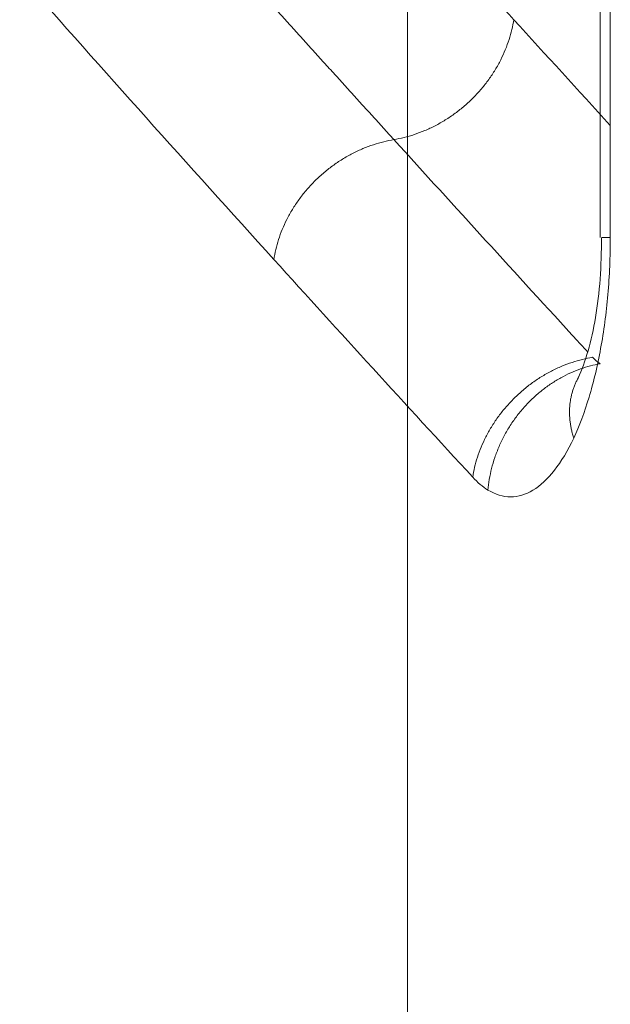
# Model space of a CAD drawing. Header units: millimetres. Extents: x -620 to 6530, y -1325 to 1325.
# Tile 509 of 656: x -9 to 5, y -105 to -83. Entities that reach past the tile are written whole.
import ezdxf

# ---------------------------------------------------------------- set-up
doc = ezdxf.new("R2010")
doc.units = ezdxf.units.MM
doc.layers.add('Left$10', color=7, linetype='Continuous', true_color=0xffffff)
doc.layers.add('Plan', color=7, linetype='Continuous', true_color=0xffffff)

msp = doc.modelspace()

# ---------------------------------------------------------------- linework, layer by layer
at = {"layer": 'Left$10', "color": 155, "linetype": 'Continuous', "lineweight": 13}
for p, q in [((0, -406.815, 1367.064), (0, 406.815, 1367.064)), ((0, -388.815, 1320.639), (0, 388.815, 1320.639)), ((0, 289.9, 265.227), (0, -289.9, 265.227)), ((0, -289.9, 248.691), (0, 289.9, 248.691)), ((0, 289.9, 155.331), (0, -289.9, 155.331)), ((0, -289.9, 208.244), (0, 289.9, 208.244)), ((0, 289.9, 243.446), (0, -289.9, 243.446)), ((0, -277.925, 111.051), (0, 277.925, 111.051)), ((0, 265.803, 105.492), (0, -265.803, 105.492)), ((0, -255.286, 101.707), (0, 255.286, 101.707)), ((0, 240.164, 1184.522), (0, -240.164, 1184.522)), ((0, -235.603, 1159.943), (0, 235.603, 1159.943)), ((0, 234.842, 1155.875), (0, -234.842, 1155.875)), ((0, -233.071, 1146.191), (0, 233.071, 1146.191)), ((0, 221.55, 1082.632), (0, -221.55, 1082.632)), ((0, 195.534, 647.808), (0, -195.534, 647.808)), ((0, -173.205, 636.265), (0, 173.205, 636.265)), ((0, 173.205, 638.228), (0, -173.205, 638.228)), ((0, 165.947, 687.368), (0, -165.947, 687.368)), ((0, -165.947, 684.502), (0, 165.947, 684.502)), ((0, 148.552, 690.501), (0, -148.552, 690.501)), ((0, -148.552, 687.556), (0, 148.552, 687.556)), ((0, -32.266, 94.175), (0, -185.462, 94.175)), ((0, -99.831, 629.923), (0, -99.831, 630.27)), ((0, -104.828, 635.096), (0, -104.828, 634.748))]:
    msp.add_line(p, q, dxfattribs=at)
at = {"layer": 'Left$10', "color": 155, "linetype": 'Continuous', "lineweight": 18}
for p, q in [((0, -406.782, 1368.426), (0, 406.782, 1368.426)), ((0, -388.258, 1347.175), (0, 388.258, 1347.175)), ((0, -265.519, 266.226), (0, 265.519, 266.226)), ((0, -219.773, 1072.709), (0, 219.773, 1072.709)), ((0, -188.548, 638.255), (0, 188.548, 638.255)), ((0, -35.755, 93.985), (0, -182.687, 93.985)), ((0, -64.571, 1463.351), (0, -98.927, 1497.706)), ((0, -102.197, 1489.601), (0, -67.885, 1455.29)), ((0, -105.057, 1482.562), (0, -75.178, 1452.683))]:
    msp.add_line(p, q, dxfattribs=at)
at = {"layer": 'Left$10', "color": 155, "linetype": 'Continuous', "lineweight": 18, "extrusion": (1, 0, 0)}
msp.add_ellipse((0, 0, 562.152), major_axis=(0, 19987.362), ratio=0.007694, start_param=1.572043, end_param=1.577661, dxfattribs=at)
at = {"layer": 'Left$10', "color": 155, "linetype": 'Continuous', "lineweight": 13, "extrusion": (-1, 0, 0)}
for centre, major_axis, ratio, start_param, end_param in [((0, -88.296, 602.962), (0, -4.997, -0.159), 0.995492, 3.260781, 4.742987), ((0, -88.38, 605.578), (0, -4.997, -0.161), 0.995492, 3.261193, 4.743394), ((0, -93.819, 591.201), (0, -0.003, -5), 0.018272, 1.960161, 3.046631), ((0, -94.026, 607.277), (0, 0.479, -4.977), 0.705562, 0.134183, 1.575855), ((0, -94.026, 607.277), (0, 4.997, 0.16), 0.995492, 1.601712, 3.138766), ((0, -94.026, 607.277), (0, 4.997, 0.174), 0.053598, 2.352578, 3.141324), ((0, -101.874, 630.15), (0, -0.038, 5), 0.704363, 0.010819, 1.513519), ((0, -103.839, 601.311), (0, -4.997, -0.174), 0.380028, 1.565586, 3.141303), ((0, -104.721, 626.647), (0, -4.997, -0.174), 0.380035, 1.565396, 3.141303), ((0, -104.828, 630.096), (0, -5), 0.999971, 1.570796, 3.106674), ((0, -104.828, 629.748), (0, -5), 0.999971, 1.570796, 3.106674)]:
    msp.add_ellipse(centre, major_axis=major_axis, ratio=ratio, start_param=start_param, end_param=end_param, dxfattribs=at)
at = {"layer": 'Left$10', "color": 155, "linetype": 'Continuous', "lineweight": 18}
for points, degree, knots in [([(0, -758.021, 564.891), (0, -695.301, 564.821), (0, -632.413, 564.759), (0, -506.385, 564.653), (0, -443.245, 564.609), (0, -316.796, 564.538), (0, -190.178, 564.485), (0, 0, 564.458), (0, 190.178, 564.485), (0, 316.796, 564.538), (0, 443.245, 564.609), (0, 506.385, 564.653), (0, 632.413, 564.759), (0, 695.301, 564.821), (0, 758.021, 564.891)], 3, [0, 0, 0, 0, 0.125, 0.125, 0.25, 0.25, 0.375, 0.5, 0.625, 0.75, 0.75, 0.875, 0.875, 1, 1, 1, 1]), ([(0, -384.313, 1771.101), (0, -376.829, 1771.332), (0, -369.283, 1771.555), (0, -354.077, 1771.99), (0, -346.417, 1772.2), (0, -330.993, 1772.607), (0, -323.23, 1772.804), (0, -307.61, 1773.183), (0, -299.755, 1773.365), (0, -276.066, 1773.891), (0, -260.111, 1774.213), (0, -227.968, 1774.797), (0, -211.78, 1775.06), (0, -179.265, 1775.526), (0, -162.938, 1775.729), (0, -130.238, 1776.076), (0, -113.866, 1776.22), (0, -89.34, 1776.391), (0, -81.171, 1776.441), (0, -64.854, 1776.526), (0, -56.707, 1776.561), (0, -40.446, 1776.617), (0, -32.332, 1776.638), (0, -20.194, 1776.659), (0, -14.133, 1776.667), (0, -7.078, 1776.671), (0, -3.554, 1776.673), (0, -1.794, 1776.673), (0, -1.039, 1776.673), (0, -0.536, 1776.673), (0, -0.285, 1776.673), (0, 8.011, 1776.673), (0, 16.083, 1776.666), (0, 32.27, 1776.638), (0, 40.385, 1776.617), (0, 56.649, 1776.561), (0, 64.798, 1776.526), (0, 81.117, 1776.441), (0, 89.288, 1776.391), (0, 113.818, 1776.22), (0, 130.193, 1776.076), (0, 162.899, 1775.73), (0, 179.229, 1775.526), (0, 211.749, 1775.061), (0, 227.94, 1774.798), (0, 260.089, 1774.213), (0, 276.047, 1773.891), (0, 299.74, 1773.365), (0, 307.597, 1773.183), (0, 323.219, 1772.804), (0, 330.984, 1772.607), (0, 346.41, 1772.2), (0, 354.072, 1771.99), (0, 369.281, 1771.555), (0, 376.828, 1771.332), (0, 384.313, 1771.101)], 3, [0, 0, 0, 0, 0.03125, 0.03125, 0.0625, 0.0625, 0.09375, 0.09375, 0.125, 0.125, 0.1875, 0.1875, 0.25, 0.25, 0.3125, 0.3125, 0.375, 0.375, 0.40625, 0.40625, 0.4375, 0.4375, 0.46875, 0.46875, 0.484375, 0.492187, 0.496094, 0.498047, 0.499023, 0.499023, 0.5, 0.5, 0.53125, 0.53125, 0.5625, 0.5625, 0.59375, 0.59375, 0.625, 0.625, 0.6875, 0.6875, 0.75, 0.75, 0.8125, 0.8125, 0.875, 0.875, 0.90625, 0.90625, 0.9375, 0.9375, 0.96875, 0.96875, 1, 1, 1, 1]), ([(0, 383.672, 1819.015), (0, 355.042, 1819.894), (0, 326.333, 1820.65), (0, 264.645, 1822.046), (0, 231.516, 1822.654), (0, 165.317, 1823.615), (0, 132.236, 1823.968), (0, 66.108, 1824.438), (0, 33.051, 1824.554), (0, -33.053, 1824.554), (0, -66.11, 1824.438), (0, -132.238, 1823.968), (0, -165.319, 1823.615), (0, -231.518, 1822.654), (0, -264.647, 1822.046), (0, -326.333, 1820.65), (0, -355.042, 1819.894), (0, -383.672, 1819.015)], 3, [0, 0, 0, 0, 0.111426, 0.111426, 0.24093, 0.24093, 0.37044, 0.37044, 0.499956, 0.499956, 0.629478, 0.629478, 0.759006, 0.759006, 0.888541, 0.888541, 1, 1, 1, 1]), ([(0, 189.304, 724.816), (0, 128.87, 724.815), (0, 68.437, 724.814), (0, -25.088, 724.813), (0, -58.18, 724.813), (0, -123.947, 724.812), (0, -156.623, 724.811), (0, -189.299, 724.811)], 3, [0, 0, 0, 0, 0.478869, 0.478869, 0.741079, 0.741079, 1, 1, 1, 1]), ([(0, 0, 2416.044), (0, -4.38, 2416.044), (0, -8.759, 2416.042), (0, -15.329, 2416.037), (0, -17.519, 2416.034), (0, -21.898, 2416.028), (0, -32.846, 2416.012), (0, -43.79, 2415.982), (0, -70.05, 2415.886), (0, -87.547, 2415.788), (0, -140.01, 2415.38), (0, -174.946, 2414.957), (0, -244.73, 2413.744), (0, -279.578, 2412.955), (0, -349.174, 2410.948), (0, -383.923, 2409.73), (0, -418.617, 2408.267)], 3, [0, 0, 0, 0, 0.03125, 0.03125, 0.046875, 0.046875, 0.0625, 0.125, 0.125, 0.25, 0.25, 0.5, 0.5, 0.75, 0.75, 1, 1, 1, 1]), ([(0, 0, 2511.852), (0, -66.781, 2511.853), (0, -133.629, 2510.892), (0, -273.984, 2506.862), (0, -347.553, 2503.581), (0, -420.977, 2499.14)], 3, [0, 0, 0, 0, 0.474999, 0.474999, 1, 1, 1, 1]), ([(0, -437.728, 2548.106), (0, -361.408, 2552.871), (0, -284.928, 2556.392), (0, -138.932, 2560.719), (0, -69.43, 2561.748), (0, 0, 2561.748)], 3, [0, 0, 0, 0, 0.525004, 0.525004, 1, 1, 1, 1]), ([(0, -437.875, 2536.749), (0, -428.791, 2537.316), (0, -419.703, 2537.865), (0, -401.521, 2538.93), (0, -392.427, 2539.444), (0, -374.232, 2540.438), (0, -365.131, 2540.917), (0, -351.476, 2541.61), (0, -346.923, 2541.836), (0, -337.817, 2542.28), (0, -333.263, 2542.498), (0, -319.599, 2543.138), (0, -310.487, 2543.546), (0, -292.259, 2544.328), (0, -283.142, 2544.702), (0, -264.904, 2545.413), (0, -255.782, 2545.751), (0, -237.536, 2546.391), (0, -228.41, 2546.694), (0, -214.719, 2547.121), (0, -210.155, 2547.259), (0, -201.026, 2547.526), (0, -196.461, 2547.655), (0, -182.766, 2548.029), (0, -164.502, 2548.492), (0, -146.233, 2548.883), (0, -127.961, 2549.239), (0, -118.824, 2549.4), (0, -105.116, 2549.613), (0, -100.547, 2549.68), (0, -91.408, 2549.805), (0, -86.839, 2549.863), (0, -73.129, 2550.023), (0, -63.989, 2550.112), (0, -50.278, 2550.219), (0, -45.707, 2550.251), (0, -36.566, 2550.304), (0, -22.854, 2550.371), (0, -9.142, 2550.398), (0, 0, 2550.398)], 3, [0, 0, 0, 0, 0.0625, 0.0625, 0.125, 0.125, 0.1875, 0.1875, 0.21875, 0.21875, 0.25, 0.25, 0.3125, 0.3125, 0.375, 0.375, 0.4375, 0.4375, 0.5, 0.5, 0.53125, 0.53125, 0.5625, 0.5625, 0.625, 0.6875, 0.6875, 0.75, 0.75, 0.78125, 0.78125, 0.8125, 0.8125, 0.875, 0.875, 0.90625, 0.90625, 0.9375, 1, 1, 1, 1]), ([(0, -422.108, 2505.656), (0, -348.488, 2510.11), (0, -274.721, 2513.401), (0, -133.989, 2517.443), (0, -66.961, 2518.406), (0, 0, 2518.406)], 3, [0, 0, 0, 0, 0.525001, 0.525001, 1, 1, 1, 1]), ([(0, -18.633, -1.482), (0, -59.662, 14.995), (0, -100.691, 31.472), (0, -182.749, 64.426), (0, -223.778, 80.903), (0, -264.807, 97.379)], 3, [0, 0, 0, 0, 0.5, 0.5, 1, 1, 1, 1]), ([(0, -166.862, 713.247), (0, -164.862, 713.247), (0, -162.862, 713.247), (0, -152.862, 713.248), (0, -144.862, 713.248), (0, -105.879, 713.248), (0, -74.895, 713.248), (0, -43.912, 713.249)], 3, [0, 0, 0, 0, 0.0488, 0.0488, 0.244001, 0.244001, 1, 1, 1, 1]), ([(0, -433.684, 2553.012), (0, -387.736, 2555.998), (0, -292.621, 2561.179), (0, -163.35, 2565.371), (0, -80.143, 2566.56), (0, -46.25, 2566.791)], 3, [0, 0, 0, 0, 0.356999, 0.738117, 1, 1, 1, 1]), ([(0, -98.927, 1498.462), (0, -93.218, 1492.771), (0, -87.501, 1487.071), (0, -78.91, 1478.506), (0, -76.045, 1475.65), (0, -70.311, 1469.932), (0, -67.442, 1467.072), (0, -64.571, 1464.21)], 3, [0, 0, 0, 0, 0.5, 0.5, 0.75, 0.75, 1, 1, 1, 1]), ([(0, -75.302, 551), (0, -78.214, 551), (0, -80.932, 551), (0, -83.644, 551), (0, -85.626, 551), (0, -87.587, 551), (0, -88.646, 551), (0, -89.687, 551), (0, -89.687, 551)], 2, [0, 0, 0, 0.250001, 0.250001, 0.500002, 0.500002, 0.750003, 0.750003, 1, 1, 1]), ([(0, -83.316, 602.528), (0, -83.316, 602.514), (0, -83.318, 602.486), (0, -83.319, 602.443), (0, -83.319, 602.401), (0, -83.319, 602.359), (0, -83.317, 602.317), (0, -83.314, 602.276), (0, -83.31, 602.234), (0, -83.305, 602.193), (0, -83.299, 602.151), (0, -83.292, 602.11), (0, -83.283, 602.069), (0, -83.274, 602.028), (0, -83.263, 601.988), (0, -83.252, 601.947), (0, -83.239, 601.906), (0, -83.225, 601.865), (0, -83.21, 601.825), (0, -83.193, 601.784), (0, -83.176, 601.744), (0, -83.157, 601.703), (0, -83.137, 601.663), (0, -83.101, 601.595), (0, -83.046, 601.5), (0, -82.965, 601.383), (0, -82.875, 601.273), (0, -82.779, 601.168), (0, -82.677, 601.069), (0, -82.57, 600.977), (0, -82.46, 600.89), (0, -82.284, 600.766), (0, -82.026, 600.613), (0, -81.661, 600.445), (0, -81.271, 600.306), (0, -80.984, 600.228), (0, -80.825, 600.193), (0, -80.798, 600.187), (0, -80.772, 600.181), (0, -80.746, 600.176), (0, -80.719, 600.17), (0, -80.693, 600.165), (0, -80.666, 600.16), (0, -80.639, 600.155), (0, -80.612, 600.15), (0, -80.585, 600.145), (0, -80.558, 600.14), (0, -80.531, 600.135), (0, -80.504, 600.131), (0, -80.476, 600.126), (0, -80.449, 600.122), (0, -80.421, 600.117), (0, -80.394, 600.113), (0, -80.366, 600.109), (0, -80.338, 600.105), (0, -80.31, 600.101), (0, -80.282, 600.098), (0, -80.254, 600.094), (0, -80.226, 600.09), (0, -80.198, 600.087), (0, -80.17, 600.084), (0, -80.142, 600.08), (0, -80.113, 600.077), (0, -80.085, 600.074), (0, -80.056, 600.071), (0, -80.028, 600.068), (0, -79.999, 600.066), (0, -79.97, 600.063), (0, -79.942, 600.061), (0, -79.913, 600.058), (0, -79.884, 600.056), (0, -79.855, 600.054), (0, -79.826, 600.052), (0, -79.797, 600.05), (0, -79.768, 600.048), (0, -79.739, 600.046), (0, -79.71, 600.044), (0, -79.681, 600.043), (0, -79.652, 600.041), (0, -79.623, 600.04), (0, -79.593, 600.039), (0, -79.564, 600.037), (0, -79.535, 600.036), (0, -79.505, 600.035), (0, -79.476, 600.034), (0, -79.446, 600.034), (0, -79.417, 600.033), (0, -79.387, 600.032), (0, -79.358, 600.032), (0, -79.328, 600.032), (0, -79.299, 600.031), (0, -79.269, 600.031), (0, -79.24, 600.031), (0, -79.21, 600.031), (0, -79.181, 600.032), (0, -79.151, 600.032), (0, -79.121, 600.032), (0, -79.092, 600.033), (0, -79.062, 600.033), (0, -79.032, 600.034), (0, -79.003, 600.035), (0, -78.973, 600.036), (0, -78.943, 600.037), (0, -78.914, 600.038), (0, -78.884, 600.039), (0, -78.855, 600.041), (0, -78.825, 600.042), (0, -78.795, 600.044), (0, -78.766, 600.045), (0, -78.736, 600.047), (0, -78.716, 600.048), (0, -78.707, 600.049)], 3, [0, 0, 0, 0, 0.011187, 0.022393, 0.033616, 0.044858, 0.056117, 0.067394, 0.078689, 0.09, 0.101329, 0.112675, 0.124037, 0.135415, 0.14681, 0.15822, 0.169645, 0.181086, 0.192541, 0.204011, 0.215494, 0.22699, 0.2385, 0.250022, 0.285442, 0.319643, 0.352601, 0.384293, 0.414699, 0.443803, 0.471591, 0.498054, 0.56685, 0.631499, 0.69206, 0.748676, 0.752156, 0.755632, 0.759103, 0.762569, 0.766031, 0.769488, 0.77294, 0.776388, 0.779832, 0.783271, 0.786706, 0.790136, 0.793562, 0.796984, 0.800402, 0.803816, 0.807225, 0.810631, 0.814033, 0.817431, 0.820825, 0.824215, 0.827602, 0.830985, 0.834364, 0.83774, 0.841112, 0.844481, 0.847846, 0.851208, 0.854567, 0.857922, 0.861275, 0.864624, 0.86797, 0.871313, 0.874653, 0.877991, 0.881325, 0.884657, 0.887986, 0.891312, 0.894636, 0.897957, 0.901276, 0.904592, 0.907906, 0.911218, 0.914527, 0.917834, 0.921139, 0.924443, 0.927744, 0.931043, 0.93434, 0.937636, 0.940929, 0.944222, 0.947512, 0.950801, 0.954089, 0.957375, 0.96066, 0.963943, 0.967226, 0.970507, 0.973787, 0.977066, 0.980345, 0.983622, 0.986899, 0.990175, 0.993451, 0.996725, 1, 1, 1, 1]), ([(0, -78.748, 596.97), (0, -81.448, 596.97), (0, -84.001, 597.092), (0, -87.432, 597.481), (0, -88.283, 597.73), (0, -88.292, 597.985)], 3, [0, 0, 0, 0, 0.5, 0.5, 1, 1, 1, 1]), ([(0, -84.763, 555.132), (0, -84.801, 554.915), (0, -85.874, 554.79), (0, -89.505, 554.79), (0, -92.036, 554.915), (0, -94.611, 555.132)], 3, [0, 0, 0, 0, 0.5, 0.5, 1, 1, 1, 1]), ([(0, -90.314, 971.375), (0, -90.192, 971.102), (0, -90.07, 970.83), (0, -89.181, 968.847), (0, -88.416, 967.136), (0, -86.885, 963.714), (0, -86.12, 962.002), (0, -85.355, 960.29)], 3, [0, 0, 0, 0, 0.073876, 0.073876, 0.537036, 0.537036, 1, 1, 1, 1]), ([(0, -87.583, 978.837), (0, -88.022, 978.837), (0, -88.458, 978.792), (0, -89.314, 978.614), (0, -89.723, 978.482), (0, -90.508, 978.139), (0, -90.885, 977.923), (0, -91.568, 977.429), (0, -91.878, 977.149), (0, -92.156, 976.835)], 3, [0, 0, 0, 0, 0.25, 0.25, 0.5, 0.5, 0.75, 0.75, 1, 1, 1, 1]), ([(0, -94.091, 1445.778), (0, -93.764, 1445.778), (0, -93.109, 1445.828), (0, -91.85, 1446.119), (0, -90.463, 1446.828), (0, -89.351, 1448.102), (0, -88.961, 1449.605), (0, -89.351, 1451.108), (0, -90.463, 1452.382), (0, -91.85, 1453.091), (0, -93.109, 1453.382), (0, -93.764, 1453.432), (0, -94.091, 1453.432)], 3, [0, 0, 0, 0, 0.0625, 0.125, 0.25, 0.375, 0.5, 0.625, 0.75, 0.875, 0.9375, 1, 1, 1, 1]), ([(0, -92.156, 976.835), (0, -92.444, 976.51), (0, -92.691, 976.156), (0, -93.09, 975.405), (0, -93.243, 975.007), (0, -93.445, 974.198), (0, -93.496, 973.786), (0, -93.495, 972.949), (0, -93.442, 972.532), (0, -93.339, 972.123)], 3, [0, 0, 0, 0, 0.25, 0.25, 0.5, 0.5, 0.75, 0.75, 1, 1, 1, 1]), ([(0, -94.091, 1453.432), (0, -94.418, 1453.432), (0, -95.073, 1453.382), (0, -96.332, 1453.091), (0, -97.719, 1452.382), (0, -98.831, 1451.108), (0, -99.222, 1449.605), (0, -98.831, 1448.102), (0, -97.719, 1446.828), (0, -96.332, 1446.119), (0, -95.073, 1445.828), (0, -94.418, 1445.778), (0, -94.091, 1445.778)], 3, [0, 0, 0, 0, 0.0625, 0.125, 0.25, 0.375, 0.5, 0.625, 0.75, 0.875, 0.9375, 1, 1, 1, 1]), ([(0, -370.435, 1490.016), (0, -359.139, 1490.571), (0, -347.84, 1491.101), (0, -325.236, 1492.11), (0, -313.932, 1492.589), (0, -291.318, 1493.497), (0, -280.009, 1493.925), (0, -263.041, 1494.529), (0, -257.385, 1494.724), (0, -246.07, 1495.102), (0, -240.413, 1495.284), (0, -223.438, 1495.812), (0, -212.12, 1496.139), (0, -189.485, 1496.741), (0, -178.166, 1497.016), (0, -155.529, 1497.517), (0, -144.209, 1497.741), (0, -121.569, 1498.14), (0, -110.249, 1498.314), (0, -98.927, 1498.462)], 3, [0, 0, 0, 0, 0.125, 0.125, 0.25, 0.25, 0.375, 0.375, 0.4375, 0.4375, 0.5, 0.5, 0.625, 0.625, 0.75, 0.75, 0.875, 0.875, 1, 1, 1, 1]), ([(0, -98.927, 1497.706), (0, -144.439, 1497.114), (0, -189.943, 1496.113), (0, -280.912, 1493.295), (0, -326.378, 1491.477), (0, -371.814, 1489.252)], 3, [0, 0, 0, 0, 0.5, 0.5, 1, 1, 1, 1])]:
    msp.add_open_spline(points, degree=degree, knots=knots, dxfattribs=at)
at = {"layer": 'Left$10', "color": 155, "linetype": 'Continuous', "lineweight": 13}
for points, knots in [([(0, 203.911, 1008.377), (0, 202.224, 1008.378), (0, 198.817, 1008.381), (0, 193.654, 1008.384), (0, 188.392, 1008.388), (0, 183.033, 1008.391), (0, 177.58, 1008.395), (0, 172.037, 1008.398), (0, 166.407, 1008.401), (0, 160.692, 1008.404), (0, 154.897, 1008.407), (0, 149.025, 1008.409), (0, 143.078, 1008.412), (0, 137.061, 1008.415), (0, 130.975, 1008.417), (0, 124.825, 1008.419), (0, 118.614, 1008.421), (0, 112.344, 1008.423), (0, 106.02, 1008.425), (0, 99.644, 1008.427), (0, 93.219, 1008.429), (0, 86.749, 1008.43), (0, 80.238, 1008.432), (0, 73.687, 1008.433), (0, 67.102, 1008.434), (0, 60.483, 1008.436), (0, 53.836, 1008.437), (0, 47.163, 1008.437), (0, 40.468, 1008.438), (0, 33.753, 1008.439), (0, 27.021, 1008.439), (0, 20.277, 1008.44), (0, 13.524, 1008.44), (0, 6.763, 1008.44), (0, 0, 1008.44), (0, -6.763, 1008.44), (0, -13.524, 1008.44), (0, -20.277, 1008.44), (0, -27.021, 1008.439), (0, -33.753, 1008.439), (0, -40.468, 1008.438), (0, -47.163, 1008.437), (0, -53.836, 1008.437), (0, -60.483, 1008.436), (0, -67.102, 1008.434), (0, -73.687, 1008.433), (0, -80.238, 1008.432), (0, -86.749, 1008.43), (0, -93.219, 1008.429), (0, -99.644, 1008.427), (0, -106.02, 1008.425), (0, -112.344, 1008.423), (0, -118.614, 1008.421), (0, -124.825, 1008.419), (0, -130.975, 1008.417), (0, -137.061, 1008.415), (0, -143.078, 1008.412), (0, -149.025, 1008.409), (0, -154.897, 1008.407), (0, -160.692, 1008.404), (0, -166.407, 1008.401), (0, -172.037, 1008.398), (0, -177.58, 1008.395), (0, -183.033, 1008.391), (0, -188.392, 1008.388), (0, -193.654, 1008.384), (0, -198.817, 1008.381), (0, -202.224, 1008.378), (0, -203.911, 1008.377)], [0, 0, 0, 0, 0.012407, 0.025068, 0.037974, 0.051118, 0.064491, 0.078086, 0.091894, 0.105908, 0.120121, 0.134523, 0.149107, 0.163865, 0.17879, 0.193873, 0.209106, 0.224482, 0.239992, 0.255629, 0.271385, 0.287252, 0.303221, 0.319286, 0.335437, 0.351668, 0.36797, 0.384335, 0.400756, 0.417224, 0.433732, 0.450271, 0.466834, 0.483413, 0.5, 0.516587, 0.533166, 0.549729, 0.566268, 0.582776, 0.599244, 0.615665, 0.63203, 0.648332, 0.664563, 0.680714, 0.696779, 0.712748, 0.728615, 0.744371, 0.760008, 0.775518, 0.790894, 0.806127, 0.82121, 0.836135, 0.850893, 0.865477, 0.879879, 0.894092, 0.908106, 0.921914, 0.935509, 0.948882, 0.962026, 0.974932, 0.987593, 1, 1, 1, 1]), ([(0, -203.866, 1006.581), (0, -169.889, 1006.607), (0, -135.911, 1006.621), (0, -67.955, 1006.64), (0, -33.978, 1006.645), (0, 33.978, 1006.645), (0, 67.955, 1006.64), (0, 135.911, 1006.621), (0, 169.889, 1006.607), (0, 203.866, 1006.581)], [0, 0, 0, 0, 0.25, 0.25, 0.5, 0.5, 0.75, 0.75, 1, 1, 1, 1]), ([(0, 198.539, 800.514), (0, 198.538, 800.514), (0, 198.537, 800.514), (0, 66.179, 800.514), (0, -66.179, 800.514), (0, -198.537, 800.514), (0, -198.538, 800.514), (0, -198.539, 800.514)], [0, 0, 0, 0, 0.000007, 0.000007, 0.999993, 0.999993, 1, 1, 1, 1]), ([(0, -198.506, 799.237), (0, -161.089, 799.237), (0, -123.672, 799.237), (0, -48.695, 799.237), (0, -11.136, 799.237), (0, 63.983, 799.237), (0, 101.542, 799.237), (0, 158.903, 799.237), (0, 178.705, 799.237), (0, 198.506, 799.237)], [0, 0, 0, 0, 0.28274, 0.28274, 0.566556, 0.566556, 0.850372, 0.850372, 1, 1, 1, 1]), ([(0, 147.968, 706.104), (0, 145.968, 706.104), (0, 143.968, 706.104), (0, 133.968, 706.104), (0, 125.968, 706.104), (0, 85.968, 706.103), (0, 53.968, 706.103), (0, -6.355, 706.102), (0, -34.677, 706.102), (0, -82.801, 706.101), (0, -102.602, 706.101), (0, -130.925, 706.1), (0, -139.447, 706.1), (0, -147.969, 706.1)], [0, 0, 0, 0, 0.020275, 0.020275, 0.101373, 0.101373, 0.425767, 0.425767, 0.712883, 0.712883, 0.913612, 0.913612, 1, 1, 1, 1]), ([(0, -147.968, 703.156), (0, -145.968, 703.156), (0, -143.968, 703.156), (0, -133.968, 703.156), (0, -125.968, 703.156), (0, -85.968, 703.157), (0, -53.968, 703.157), (0, 34.677, 703.158), (0, 91.323, 703.159), (0, 147.968, 703.159)], [0, 0, 0, 0, 0.020275, 0.020275, 0.101373, 0.101373, 0.425767, 0.425767, 1, 1, 1, 1]), ([(0, -13.273, 712.333), (0, -29.849, 712.333), (0, -46.424, 712.333), (0, -84.459, 712.333), (0, -105.918, 712.332), (0, -135.435, 712.332), (0, -143.492, 712.332), (0, -151.549, 712.332)], [0, 0, 0, 0, 0.359623, 0.359623, 0.825195, 0.825195, 1, 1, 1, 1]), ([(0, -151.549, 709.387), (0, -149.549, 709.387), (0, -147.549, 709.387), (0, -137.549, 709.387), (0, -129.549, 709.388), (0, -89.549, 709.388), (0, -57.549, 709.388), (0, -21.457, 709.389), (0, -17.365, 709.389), (0, -13.273, 709.389)], [0, 0, 0, 0, 0.043392, 0.043392, 0.216958, 0.216958, 0.911222, 0.911222, 1, 1, 1, 1]), ([(0, -64.163, 975.148), (0, -69.97, 975.148), (0, -75.776, 975.148), (0, -83.583, 975.148), (0, -85.583, 975.148), (0, -87.583, 975.148)], [0, 0, 0, 0, 0.743803, 0.743803, 1, 1, 1, 1]), ([(0, -64.163, 978.837), (0, -68.164, 978.837), (0, -72.164, 978.837), (0, -79.971, 978.837), (0, -83.777, 978.837), (0, -87.583, 978.837)], [0, 0, 0, 0, 0.512444, 0.512444, 1, 1, 1, 1]), ([(0, -98.36, 630.463), (0, -95.994, 630.481), (0, -93.628, 630.499), (0, -87.9, 630.543), (0, -84.538, 630.568), (0, -78.958, 630.611), (0, -76.74, 630.628), (0, -73.378, 630.653), (0, -72.235, 630.662), (0, -71.092, 630.671)], [0, 0, 0, 0, 0.260313, 0.260313, 0.630156, 0.630156, 0.874211, 0.874211, 1, 1, 1, 1]), ([(0, -74.606, 635.358), (0, -75.749, 635.349), (0, -76.892, 635.341), (0, -81.417, 635.306), (0, -84.797, 635.28), (0, -92.743, 635.22), (0, -97.309, 635.185), (0, -101.874, 635.15)], [0, 0, 0, 0, 0.125789, 0.125789, 0.497758, 0.497758, 1, 1, 1, 1]), ([(0, -75.302, 554.4), (0, -76.616, 554.3), (0, -77.911, 554.24), (0, -80.266, 554.208), (0, -81.334, 554.237), (0, -83.068, 554.377), (0, -83.732, 554.487), (0, -84.6, 554.771), (0, -84.796, 554.942), (0, -84.763, 555.132)], [0, 0, 0, 0, 0.25, 0.25, 0.5, 0.5, 0.75, 0.75, 1, 1, 1, 1]), ([(0, -82.623, 960.395), (0, -81.376, 957.604), (0, -80.13, 954.813), (0, -77.98, 949.991), (0, -77.075, 947.96), (0, -76.17, 945.928)], [0, 0, 0, 0, 0.578824, 0.578824, 1, 1, 1, 1]), ([(0, -110.735, 635.174), (0, -109.788, 635.181), (0, -108.842, 635.189), (0, -104.11, 635.225), (0, -100.324, 635.253), (0, -90.188, 635.331), (0, -83.837, 635.379), (0, -77.487, 635.427)], [0, 0, 0, 0, 0.085398, 0.085398, 0.426989, 0.426989, 1, 1, 1, 1]), ([(0, -82.103, 617.219), (0, -82.365, 614.053), (0, -82.626, 610.887), (0, -83.03, 605.99), (0, -83.173, 604.259), (0, -83.316, 602.528)], [0, 0, 0, 0, 0.646473, 0.646473, 1, 1, 1, 1]), ([(0, -83.399, 605.144), (0, -83.229, 607.069), (0, -83.058, 608.994), (0, -82.697, 613.07), (0, -82.507, 615.221), (0, -82.317, 617.372)], [0, 0, 0, 0, 0.472275, 0.472275, 1, 1, 1, 1]), ([(0, -87.583, 971.482), (0, -87.021, 970.227), (0, -86.459, 968.972), (0, -84.805, 965.277), (0, -83.714, 962.836), (0, -82.623, 960.395)], [0, 0, 0, 0, 0.339584, 0.339584, 1, 1, 1, 1]), ([(0, -83.116, 608.352), (0, -83.393, 608.326), (0, -83.671, 608.299), (0, -84.033, 608.264), (0, -84.117, 608.256), (0, -88.647, 607.82), (0, -93.093, 607.393), (0, -97.539, 606.964)], [0, 0, 0, 0, 0.05777, 0.05777, 0.075235, 0.075235, 1, 1, 1, 1]), ([(0, -83.316, 602.528), (0, -83.329, 602.964), (0, -83.343, 603.4), (0, -83.371, 604.272), (0, -83.385, 604.708), (0, -83.399, 605.144)], [0, 0, 0, 0, 0.5, 0.5, 1, 1, 1, 1]), ([(0, -87.583, 975.148), (0, -87.799, 975.148), (0, -88.017, 975.126), (0, -88.445, 975.038), (0, -88.651, 974.972), (0, -89.043, 974.801), (0, -89.232, 974.693), (0, -89.575, 974.446), (0, -89.73, 974.306), (0, -89.87, 974.149)], [0, 0, 0, 0, 0.25, 0.25, 0.5, 0.5, 0.75, 0.75, 1, 1, 1, 1]), ([(0, -88.375, 600.601), (0, -88.365, 600.285), (0, -88.355, 599.969), (0, -88.327, 599.097), (0, -88.309, 598.541), (0, -88.292, 597.985)], [0, 0, 0, 0, 0.362407, 0.362407, 1, 1, 1, 1]), ([(0, -93.824, 596.179), (0, -93.834, 596.495), (0, -93.844, 596.811), (0, -93.895, 598.391), (0, -93.935, 599.655), (0, -93.991, 601.379), (0, -94.006, 601.84), (0, -94.02, 602.3)], [0, 0, 0, 0, 0.154881, 0.154881, 0.774404, 0.774404, 1, 1, 1, 1]), ([(0, -98.842, 601.485), (0, -98.842, 601.474), (0, -98.841, 601.45), (0, -98.839, 601.413), (0, -98.837, 601.373), (0, -98.835, 601.329), (0, -98.832, 601.281), (0, -98.828, 601.231), (0, -98.823, 601.176), (0, -98.818, 601.118), (0, -98.812, 601.057), (0, -98.805, 600.992), (0, -98.796, 600.923), (0, -98.786, 600.851), (0, -98.775, 600.775), (0, -98.762, 600.696), (0, -98.748, 600.613), (0, -98.731, 600.526), (0, -98.713, 600.436), (0, -98.692, 600.342), (0, -98.668, 600.245), (0, -98.642, 600.144), (0, -98.613, 600.04), (0, -98.581, 599.933), (0, -98.546, 599.822), (0, -98.494, 599.67), (0, -98.423, 599.482), (0, -98.33, 599.264), (0, -98.233, 599.058), (0, -98.131, 598.864), (0, -98.027, 598.682), (0, -97.922, 598.512), (0, -97.816, 598.355), (0, -97.711, 598.209), (0, -97.53, 597.974), (0, -97.258, 597.665), (0, -96.871, 597.307), (0, -96.471, 597.005), (0, -96.181, 596.827), (0, -96.021, 596.741), (0, -95.992, 596.726), (0, -95.964, 596.711), (0, -95.936, 596.696), (0, -95.907, 596.682), (0, -95.878, 596.667), (0, -95.85, 596.653), (0, -95.821, 596.639), (0, -95.792, 596.626), (0, -95.763, 596.612), (0, -95.734, 596.599), (0, -95.705, 596.586), (0, -95.676, 596.573), (0, -95.647, 596.56), (0, -95.617, 596.548), (0, -95.588, 596.536), (0, -95.559, 596.523), (0, -95.529, 596.512), (0, -95.5, 596.5), (0, -95.47, 596.489), (0, -95.441, 596.477), (0, -95.411, 596.466), (0, -95.382, 596.455), (0, -95.352, 596.445), (0, -95.322, 596.434), (0, -95.292, 596.424), (0, -95.262, 596.414), (0, -95.233, 596.405), (0, -95.203, 596.395), (0, -95.173, 596.386), (0, -95.143, 596.377), (0, -95.113, 596.368), (0, -95.083, 596.359), (0, -95.053, 596.35), (0, -95.023, 596.342), (0, -94.993, 596.334), (0, -94.963, 596.326), (0, -94.933, 596.318), (0, -94.903, 596.311), (0, -94.872, 596.304), (0, -94.842, 596.297), (0, -94.812, 596.29), (0, -94.782, 596.283), (0, -94.752, 596.277), (0, -94.722, 596.271), (0, -94.692, 596.265), (0, -94.661, 596.259), (0, -94.631, 596.253), (0, -94.601, 596.248), (0, -94.571, 596.243), (0, -94.541, 596.238), (0, -94.511, 596.233), (0, -94.481, 596.228), (0, -94.45, 596.224), (0, -94.42, 596.22), (0, -94.39, 596.216), (0, -94.36, 596.212), (0, -94.33, 596.209), (0, -94.3, 596.205), (0, -94.27, 596.202), (0, -94.24, 596.199), (0, -94.21, 596.196), (0, -94.18, 596.194), (0, -94.15, 596.192), (0, -94.12, 596.189), (0, -94.091, 596.187), (0, -94.061, 596.186), (0, -94.031, 596.184), (0, -94.001, 596.183), (0, -93.972, 596.182), (0, -93.942, 596.181), (0, -93.912, 596.18), (0, -93.883, 596.179), (0, -93.853, 596.179), (0, -93.834, 596.179), (0, -93.824, 596.179)], [0, 0, 0, 0, 0.004673, 0.009828, 0.015469, 0.021596, 0.028212, 0.035319, 0.042919, 0.051014, 0.059608, 0.068702, 0.078299, 0.088402, 0.099014, 0.110138, 0.121776, 0.133932, 0.146609, 0.15981, 0.173536, 0.187793, 0.202581, 0.217905, 0.233766, 0.250166, 0.283521, 0.3155, 0.346076, 0.375223, 0.40292, 0.429147, 0.453891, 0.477137, 0.498877, 0.568269, 0.632927, 0.692816, 0.747972, 0.751653, 0.755324, 0.758986, 0.762638, 0.76628, 0.769914, 0.773537, 0.777152, 0.780757, 0.784353, 0.787939, 0.791516, 0.795084, 0.798642, 0.802192, 0.805732, 0.809263, 0.812786, 0.816299, 0.819803, 0.823298, 0.826784, 0.830261, 0.83373, 0.837189, 0.84064, 0.844082, 0.847515, 0.85094, 0.854356, 0.857764, 0.861163, 0.864553, 0.867935, 0.871309, 0.874674, 0.878031, 0.88138, 0.88472, 0.888053, 0.891377, 0.894693, 0.898001, 0.901302, 0.904594, 0.907878, 0.911155, 0.914424, 0.917685, 0.920939, 0.924185, 0.927424, 0.930655, 0.933879, 0.937095, 0.940305, 0.943507, 0.946702, 0.94989, 0.953071, 0.956245, 0.959412, 0.962573, 0.965727, 0.968874, 0.972014, 0.975149, 0.978277, 0.981398, 0.984514, 0.987623, 0.990726, 0.993823, 0.996914, 1, 1, 1, 1]), ([(0, -93.902, 593.1), (0, -93.931, 593.1), (0, -93.991, 593.1), (0, -94.079, 593.101), (0, -94.168, 593.103), (0, -94.256, 593.106), (0, -94.344, 593.11), (0, -94.433, 593.114), (0, -94.521, 593.12), (0, -94.609, 593.126), (0, -94.696, 593.133), (0, -94.784, 593.141), (0, -94.872, 593.149), (0, -94.959, 593.159), (0, -95.046, 593.169), (0, -95.133, 593.18), (0, -95.22, 593.192), (0, -95.307, 593.204), (0, -95.394, 593.218), (0, -95.481, 593.232), (0, -95.567, 593.247), (0, -95.654, 593.263), (0, -95.74, 593.28), (0, -95.826, 593.297), (0, -95.912, 593.316), (0, -95.998, 593.335), (0, -96.084, 593.355), (0, -96.17, 593.376), (0, -96.255, 593.397), (0, -96.341, 593.42), (0, -96.426, 593.443), (0, -96.511, 593.467), (0, -96.596, 593.492), (0, -96.681, 593.517), (0, -96.766, 593.544), (0, -96.851, 593.571), (0, -96.935, 593.599), (0, -97.02, 593.628), (0, -97.104, 593.658), (0, -97.188, 593.688), (0, -97.272, 593.72), (0, -97.356, 593.752), (0, -97.44, 593.785), (0, -97.524, 593.818), (0, -97.607, 593.853), (0, -97.691, 593.888), (0, -97.774, 593.925), (0, -97.917, 593.988), (0, -98.119, 594.083), (0, -98.376, 594.211), (0, -98.628, 594.346), (0, -98.875, 594.488), (0, -99.117, 594.636), (0, -99.355, 594.791), (0, -99.588, 594.952), (0, -99.815, 595.12), (0, -100.038, 595.294), (0, -100.256, 595.475), (0, -100.47, 595.662), (0, -100.678, 595.856), (0, -100.882, 596.056), (0, -101.142, 596.328), (0, -101.451, 596.675), (0, -101.795, 597.107), (0, -102.115, 597.554), (0, -102.411, 598.017), (0, -102.682, 598.495), (0, -102.928, 598.989), (0, -103.082, 599.343), (0, -103.164, 599.546), (0, -103.183, 599.594), (0, -103.202, 599.641), (0, -103.22, 599.688), (0, -103.238, 599.736), (0, -103.256, 599.783), (0, -103.274, 599.831), (0, -103.291, 599.879), (0, -103.308, 599.926), (0, -103.325, 599.974), (0, -103.342, 600.022), (0, -103.358, 600.07), (0, -103.375, 600.118), (0, -103.391, 600.166), (0, -103.407, 600.214), (0, -103.422, 600.262), (0, -103.438, 600.31), (0, -103.453, 600.359), (0, -103.467, 600.407), (0, -103.482, 600.455), (0, -103.497, 600.504), (0, -103.511, 600.552), (0, -103.525, 600.601), (0, -103.538, 600.65), (0, -103.552, 600.698), (0, -103.565, 600.747), (0, -103.578, 600.796), (0, -103.591, 600.845), (0, -103.604, 600.894), (0, -103.616, 600.943), (0, -103.628, 600.992), (0, -103.64, 601.041), (0, -103.651, 601.09), (0, -103.663, 601.139), (0, -103.674, 601.188), (0, -103.685, 601.238), (0, -103.696, 601.287), (0, -103.706, 601.337), (0, -103.716, 601.386), (0, -103.726, 601.436), (0, -103.736, 601.485), (0, -103.746, 601.535), (0, -103.755, 601.585), (0, -103.764, 601.635), (0, -103.773, 601.685), (0, -103.782, 601.734), (0, -103.79, 601.784), (0, -103.798, 601.835), (0, -103.806, 601.885), (0, -103.814, 601.935), (0, -103.821, 601.985), (0, -103.829, 602.035), (0, -103.836, 602.086), (0, -103.842, 602.136), (0, -103.849, 602.187), (0, -103.855, 602.237), (0, -103.861, 602.288), (0, -103.867, 602.338), (0, -103.873, 602.389), (0, -103.878, 602.44), (0, -103.883, 602.491), (0, -103.888, 602.542), (0, -103.893, 602.593), (0, -103.897, 602.644), (0, -103.902, 602.695), (0, -103.906, 602.746), (0, -103.909, 602.797), (0, -103.913, 602.848), (0, -103.916, 602.9), (0, -103.919, 602.951), (0, -103.922, 603.002), (0, -103.925, 603.054), (0, -103.927, 603.105), (0, -103.929, 603.157), (0, -103.931, 603.191), (0, -103.931, 603.209)], [0, 0, 0, 0, 0.005406, 0.010805, 0.016199, 0.021587, 0.026969, 0.032348, 0.037722, 0.043093, 0.048461, 0.053826, 0.05919, 0.064553, 0.069915, 0.075277, 0.080639, 0.086002, 0.091366, 0.096733, 0.102102, 0.107474, 0.11285, 0.11823, 0.123614, 0.129004, 0.1344, 0.139802, 0.14521, 0.150626, 0.15605, 0.161483, 0.166924, 0.172375, 0.177836, 0.183307, 0.188789, 0.194283, 0.199788, 0.205307, 0.210838, 0.216382, 0.221941, 0.227514, 0.233102, 0.238706, 0.244325, 0.249961, 0.267853, 0.285685, 0.30347, 0.321225, 0.338964, 0.356702, 0.374455, 0.392237, 0.410064, 0.427951, 0.445911, 0.46396, 0.482113, 0.500382, 0.535852, 0.571221, 0.606582, 0.642026, 0.677646, 0.71353, 0.749767, 0.753094, 0.75642, 0.759744, 0.763068, 0.76639, 0.769711, 0.773032, 0.776351, 0.77967, 0.782987, 0.786304, 0.789621, 0.792937, 0.796252, 0.799566, 0.802881, 0.806195, 0.809508, 0.812822, 0.816135, 0.819448, 0.822762, 0.826075, 0.829388, 0.832702, 0.836016, 0.83933, 0.842644, 0.845959, 0.849274, 0.85259, 0.855907, 0.859224, 0.862542, 0.86586, 0.86918, 0.872501, 0.875822, 0.879145, 0.882468, 0.885793, 0.88912, 0.892447, 0.895776, 0.899106, 0.902438, 0.905772, 0.909107, 0.912443, 0.915782, 0.919122, 0.922465, 0.925809, 0.929155, 0.932503, 0.935854, 0.939206, 0.942561, 0.945918, 0.949278, 0.95264, 0.956005, 0.959372, 0.962742, 0.966114, 0.969489, 0.972867, 0.976248, 0.979632, 0.983019, 0.986409, 0.989802, 0.993198, 0.996597, 1, 1, 1, 1]), ([(0, -97.539, 606.964), (0, -97.656, 610.291), (0, -97.772, 613.617), (0, -98.045, 621.45), (0, -98.202, 625.957), (0, -98.36, 630.463)], [0, 0, 0, 0, 0.424678, 0.424678, 1, 1, 1, 1]), ([(0, -99.022, 607.103), (0, -98.989, 606.058), (0, -98.955, 605.014), (0, -98.895, 603.141), (0, -98.869, 602.313), (0, -98.842, 601.485)], [0, 0, 0, 0, 0.557734, 0.557734, 1, 1, 1, 1]), ([(0, -99.831, 630.27), (0, -99.699, 626.474), (0, -99.566, 622.677), (0, -99.322, 615.67), (0, -99.21, 612.46), (0, -99.072, 608.534), (0, -99.047, 607.819), (0, -99.022, 607.103)], [0, 0, 0, 0, 0.491629, 0.491629, 0.90731, 0.90731, 1, 1, 1, 1]), ([(0, -104.814, 628.545), (0, -104.707, 625.463), (0, -104.6, 622.382), (0, -104.305, 613.937), (0, -104.118, 608.573), (0, -103.931, 603.209)], [0, 0, 0, 0, 0.36486, 0.36486, 1, 1, 1, 1]), ([(0, -104.191, 1479.783), (0, -104.492, 1480.087), (0, -104.825, 1480.366), (0, -105.56, 1480.872), (0, -105.967, 1481.099), (0, -106.614, 1481.376), (0, -106.836, 1481.458), (0, -107.295, 1481.602), (0, -107.534, 1481.663), (0, -108.252, 1481.807), (0, -108.741, 1481.853), (0, -109.241, 1481.846)], [0, 0, 0, 0, 0.25, 0.25, 0.5, 0.5, 0.625, 0.625, 0.75, 0.75, 1, 1, 1, 1]), ([(0, -745.551, 628.946), (0, -638.739, 628.828), (0, -531.592, 628.736), (0, -317.91, 628.602), (0, -211.312, 628.561), (0, -104.814, 628.545)], [0, 0, 0, 0, 0.503001, 0.503001, 1, 1, 1, 1]), ([(0, -104.828, 634.748), (0, -211.854, 634.765), (0, -318.818, 634.807), (0, -532.017, 634.942), (0, -638.287, 635.035), (0, -744.226, 635.153)], [0, 0, 0, 0, 0.5, 0.5, 1, 1, 1, 1])]:
    msp.add_open_spline(points, degree=3, knots=knots, dxfattribs=at)
at = {"layer": 'Left$10', "color": 155, "linetype": 'Continuous', "lineweight": 18}
for points, degree in [([(0, -200.819, 1008.67), (0, -91.313, 1008.751), (0, 91.313, 1008.751), (0, 200.819, 1008.67)], 3), ([(0, 0, 523.223), (0, -59.939, 523.227), (0, -119.878, 523.228), (0, -179.817, 523.227)], 3), ([(0, -24.905, 715.931), (0, -50.598, 715.931), (0, -76.29, 715.931), (0, -101.982, 715.93)], 3), ([(0, -110.75, 635.174), (0, -77.502, 635.427)], 1), ([(0, -83.41, 605.032), (0, -82.316, 617.379)], 1), ([(0, -84.763, 555.132), (0, -83.116, 564.473)], 1), ([(0, -88.375, 600.601), (0, -88.382, 600.798), (0, -87.71, 600.993), (0, -86.524, 601.153)], 3), ([(0, -89.687, 551), (0, -89.687, 551), (0, -92.553, 551), (0, -94.611, 551)], 2), ([(0, -94.611, 555.132), (0, -92.963, 564.475)], 1), ([(0, -94.611, 551), (0, -133.624, 551)], 1), ([(0, -98.927, 1498.462), (0, -98.927, 1497.706)], 1), ([(0, -98.927, 1497.706), (0, -100.018, 1495.005), (0, -101.108, 1492.303), (0, -102.197, 1489.601)], 3), ([(0, -101.982, 715.93), (0, -102.361, 715.93), (0, -102.735, 715.93), (0, -103.104, 715.93)], 3), ([(0, -371.656, 1481.189), (0, -237.002, 1487.787), (0, -102.197, 1489.601)], 2)]:
    msp.add_open_spline(points, degree=degree, dxfattribs=at)
at = {"layer": 'Left$10', "color": 155, "linetype": 'Continuous', "lineweight": 13}
for points, degree in [([(0, 187.156, 715.681), (0, 62.385, 715.68), (0, -62.385, 715.68), (0, -187.156, 715.68)], 3), ([(0, -93.902, 593.1), (0, -31.307, 593.056), (0, 31.308, 593.056), (0, 93.902, 593.1)], 3), ([(0, 93.824, 596.179), (0, 31.28, 596.136), (0, -31.28, 596.136), (0, -93.824, 596.179)], 3), ([(0, 0, 549.13), (0, -178.209, 549.13)], 1), ([(0, 0, 523.967), (0, -179.75, 523.967)], 1), ([(0, -151.074, 706.286), (0, -104.049, 706.286), (0, -57.025, 706.287), (0, -10, 706.288)], 3), ([(0, -13.259, 709.232), (0, -59.358, 709.232), (0, -105.457, 709.231), (0, -151.556, 709.231)], 3), ([(0, -64.163, 971.482), (0, -87.583, 971.482)], 1), ([(0, -75.835, 1451.242), (0, -85.287, 1460.755), (0, -94.739, 1470.269), (0, -104.191, 1479.783)], 3), ([(0, -88.086, 960.175), (0, -85.93, 955.341), (0, -83.773, 950.499), (0, -81.614, 945.648)], 3), ([(0, -94.02, 602.3), (0, -90.666, 602.623), (0, -87.312, 602.946), (0, -83.957, 603.268)], 3), ([(0, -93.045, 971.278), (0, -91.393, 967.582), (0, -89.74, 963.881), (0, -88.086, 960.175)], 3), ([(0, -93.339, 972.123), (0, -93.265, 971.834), (0, -93.168, 971.552), (0, -93.045, 971.278)], 3), ([(0, -94.611, 555.132), (0, -133.624, 555.132)], 1), ([(0, -99.831, 630.27), (0, -99.834, 630.362), (0, -99.299, 630.432), (0, -98.36, 630.463)], 3), ([(0, -98.842, 601.485), (0, -99.136, 609.93), (0, -99.43, 618.376), (0, -99.724, 626.821)], 3), ([(0, -99.724, 626.821), (0, -99.788, 628.646), (0, -99.831, 629.908), (0, -99.831, 629.923)], 3), ([(0, -104.828, 635.096), (0, -104.828, 635.116), (0, -103.757, 635.136), (0, -101.874, 635.15)], 3), ([(0, -103.104, 715.93), (0, -103.25, 715.918), (0, -103.396, 715.907), (0, -103.542, 715.895)], 3), ([(0, -103.542, 715.895), (0, -131.407, 715.895), (0, -159.272, 715.895), (0, -187.137, 715.895)], 3)]:
    msp.add_open_spline(points, degree=degree, dxfattribs=at)
for points, weights, degree in [([(0, -85.355, 960.29), (0, -83.199, 955.467), (0, -81.045, 950.639), (0, -78.892, 945.806)], [0.999999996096, 0.999999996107, 0.99999999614, 0.999999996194], 3), ([(0, -87.583, 975.148), (0, -87.583, 973.804), (0, -87.583, 971.482)], [1, 0.767170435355, 1], 2), ([(0, -87.583, 978.837), (0, -87.583, 976.504), (0, -87.583, 975.148)], [1, 0.764625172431, 1], 2), ([(0, -90.314, 971.375), (0, -89.918, 970.585), (0, -87.583, 971.482)], [1, 0.764701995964, 1], 2), ([(0, -90.461, 971.797), (0, -90.77, 973.057), (0, -89.87, 974.149)], [1, 0.900107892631, 1], 2), ([(0, -92.156, 976.835), (0, -90.202, 975.357), (0, -89.87, 974.149)], [1, 0.764954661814, 1], 2), ([(0, -90.461, 971.797), (0, -90.424, 971.653), (0, -90.375, 971.512), (0, -90.314, 971.375)], [0.999999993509, 0.999999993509, 0.999999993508, 0.999999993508], 3), ([(0, -93.045, 971.278), (0, -90.712, 972.171), (0, -90.314, 971.375)], [1, 0.765095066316, 1], 2), ([(0, -94.611, 551), (0, -94.611, 555.132)], [1, 0.938407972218], 1), ([(0, -102.069, 1479.973), (0, -102.737, 1480.629), (0, -104.191, 1479.783)], [1, 0.85417483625, 1], 2)]:
    msp.add_rational_spline(points, weights, degree=degree, dxfattribs=at)
at = {"layer": 'Left$10', "color": 155, "linetype": 'Continuous', "lineweight": 18}
for points, weights in [([(0, -85.355, 960.29), (0, -84.958, 959.501), (0, -82.623, 960.395)], [1, 0.764888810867, 1]), ([(0, -89.687, 551), (0, -85.491, 551), (0, -84.763, 555.132)], [1, 0.766044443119, 1]), ([(0, -85.355, 960.29), (0, -85.749, 961.073), (0, -88.086, 960.175)], [1, 0.764424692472, 1]), ([(0, -93.339, 972.123), (0, -90.881, 972.655), (0, -90.461, 971.797)], [1, 0.765147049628, 1])]:
    msp.add_rational_spline(points, weights, degree=2, dxfattribs=at)
at = {"layer": 'Left$10', "color": 155, "linetype": 'Continuous', "lineweight": 13}
for points, weights, knots in [([(0, -89.87, 974.149), (0, -90.015, 973.998), (0, -90.142, 973.826), (0, -90.346, 973.459), (0, -90.424, 973.261), (0, -90.525, 972.856), (0, -90.549, 972.648), (0, -90.545, 972.221), (0, -90.515, 972.006), (0, -90.461, 971.797)], [1.00000076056, 1.00000075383, 1.00000074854, 1.00000074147, 1.00000073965, 1.00000073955, 1.00000074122, 1.0000007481, 1.00000075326, 1.00000075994], [0, 0, 0, 0, 0.25, 0.25, 0.5, 0.5, 0.75, 0.75, 1, 1, 1, 1]), ([(0, -104.828, 634.748), (0, -104.848, 634.733), (0, -104.858, 634.122), (0, -104.853, 631.933), (0, -104.838, 630.355), (0, -104.814, 628.545)], [0.999999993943, 0.999999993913, 0.999999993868, 0.999999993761, 0.999999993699, 0.99999999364], [0, 0, 0, 0, 0.5, 0.5, 1, 1, 1, 1])]:
    msp.add_rational_spline(points, weights, degree=3, knots=knots, dxfattribs=at)
at = {"layer": 'Plan', "color": 155, "linetype": 'Continuous', "lineweight": 18}
msp.add_open_spline([(4.392, -64.163), (4.392, -87.583)], degree=1, dxfattribs=at)
at = {"layer": 'Plan', "color": 155, "linetype": 'Continuous', "lineweight": 13}
for points, knots in [([(4.624, -64.163), (4.624, -68.164), (4.624, -72.164), (4.624, -79.971), (4.624, -83.777), (4.624, -87.583)], [0, 0, 0, 0, 0.512444, 0.512444, 1, 1, 1, 1]), ([(2.424, -82.623), (1.284, -81.376), (0.144, -80.13), (-1.826, -77.98), (-2.655, -77.075), (-3.485, -76.17)], [0, 0, 0, 0, 0.578824, 0.578824, 1, 1, 1, 1])]:
    msp.add_open_spline(points, degree=3, knots=knots, dxfattribs=at)
for points, weights, degree in [([(-0.308, -85.355), (-2.268, -83.199), (-4.217, -81.045), (-6.154, -78.892)], [0.999999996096, 0.999999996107, 0.99999999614, 0.999999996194], 3), ([(4.624, -87.583), (4.495, -87.583), (4.437, -87.583)], [1, 0.960970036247, 0.934884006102], 2), ([(1.487, -93.045), (1.855, -90.712), (4.218, -90.314)], [1, 0.765095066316, 1], 2), ([(4.392, -90.461), (4.332, -90.424), (4.274, -90.375), (4.218, -90.314)], [0.999999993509, 0.999999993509, 0.999999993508, 0.999999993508], 3), ([(3.789, -92.156), (3.544, -91.377), (3.909, -90.756)], [1, 0.890825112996, 0.883070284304], 2)]:
    msp.add_rational_spline(points, weights, degree=degree, dxfattribs=at)
for points in [[(-3.045, -88.086), (-4.998, -85.93), (-6.929, -83.773), (-8.838, -81.614)], [(4.624, -85.031), (3.891, -84.228), (3.157, -83.425), (2.424, -82.623)], [(1.487, -93.045), (-0.036, -91.393), (-1.547, -89.74), (-3.045, -88.086)], [(1.835, -93.339), (1.716, -93.265), (1.6, -93.168), (1.487, -93.045)]]:
    msp.add_open_spline(points, degree=3, dxfattribs=at)
at = {"layer": 'Plan', "color": 155, "linetype": 'Continuous', "lineweight": 18}
for points, weights in [([(-0.308, -85.355), (2.059, -84.958), (2.424, -82.623)], [1, 0.764888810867, 1]), ([(-0.308, -85.355), (-2.682, -85.749), (-3.045, -88.086)], [1, 0.764424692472, 1]), ([(1.835, -93.339), (2.055, -90.881), (4.392, -90.461)], [1, 0.765147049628, 1])]:
    msp.add_rational_spline(points, weights, degree=2, dxfattribs=at)
for points, knots in [([(4.107, -90.193), (4.032, -90.111), (3.957, -90.029), (3.181, -89.181), (2.481, -88.416), (1.084, -86.885), (0.387, -86.12), (-0.308, -85.355)], [0, 0, 0, 0, 0.050784, 0.050784, 0.525492, 0.525492, 1, 1, 1, 1]), ([(4.624, -87.583), (4.624, -88.022), (4.605, -88.458), (4.53, -89.314), (4.476, -89.723), (4.332, -90.508), (4.242, -90.885), (4.036, -91.568), (3.92, -91.878), (3.789, -92.156)], [0, 0, 0, 0, 0.25, 0.25, 0.5, 0.5, 0.75, 0.75, 1, 1, 1, 1]), ([(4.42, -87.583), (4.423, -87.909), (4.404, -88.535), (4.299, -89.42), (4.126, -90.19), (3.977, -90.602), (3.893, -90.784)], [0, 0, 0, 0, 0.255431, 0.506853, 0.755591, 1, 1, 1, 1]), ([(3.789, -92.156), (3.654, -92.444), (3.506, -92.691), (3.195, -93.09), (3.029, -93.243), (2.694, -93.445), (2.523, -93.496), (2.177, -93.495), (2.004, -93.442), (1.835, -93.339)], [0, 0, 0, 0, 0.25, 0.25, 0.5, 0.5, 0.75, 0.75, 1, 1, 1, 1])]:
    msp.add_open_spline(points, degree=3, knots=knots, dxfattribs=at)

doc.saveas('drawing.dxf')
